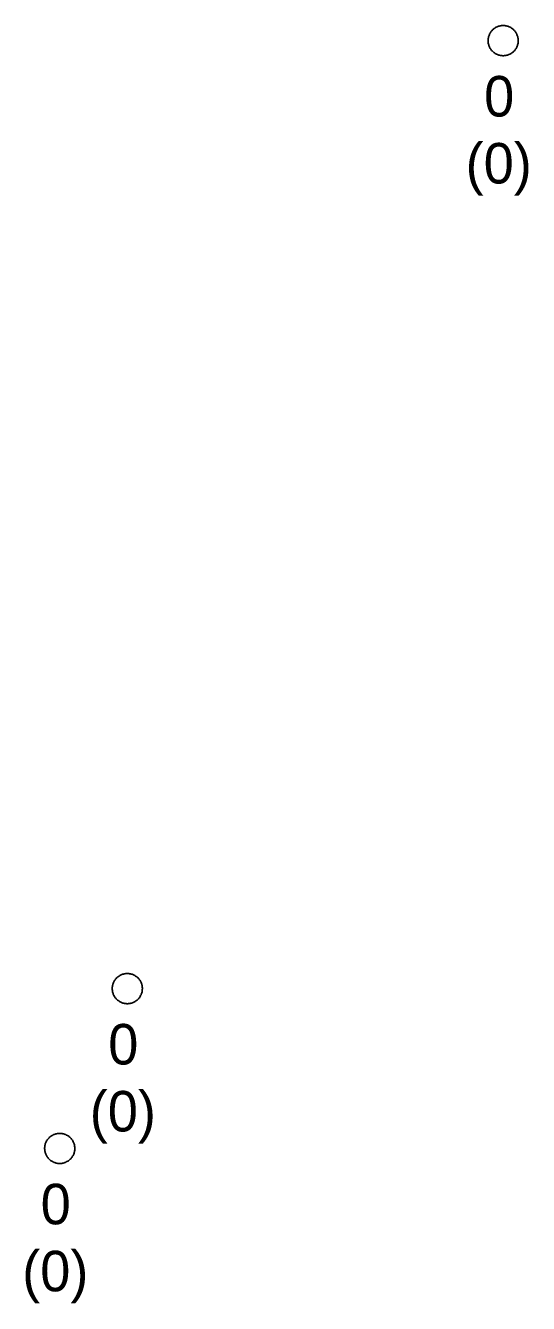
# Model space of a CAD drawing. Extents: x -606452 to -604459, y -1157823 to -1156972.
# Drawn here: x -604758.97 to -604750.63, y -1157400.64 to -1157379.45 of the extents above; entities that cross this region are included whole.
import ezdxf

# ---------------------------------------------------------------- set-up
doc = ezdxf.new("R2010")
doc.units = 0
doc.layers.add('Vstupní šachta stoky', color=7, linetype='Continuous')

msp = doc.modelspace()

# ---------------------------------------------------------------- linework, layer by layer
at = {"layer": 'Vstupní šachta stoky'}
for p, q in [((-604751.063, -1157379.45), (-604751.05, -1157379.45)), ((-604757.293, -1157395.17), (-604757.28, -1157395.17)), ((-604758.413, -1157397.82), (-604758.4, -1157397.82))]:
    msp.add_line(p, q, dxfattribs=at)
for points in [[(-604751.05, -1157379.45), (-604751.037, -1157379.45), (-604751.024, -1157379.451), (-604751.011, -1157379.453), (-604750.998, -1157379.456), (-604750.985, -1157379.459), (-604750.972, -1157379.462), (-604750.96, -1157379.467), (-604750.948, -1157379.472), (-604750.936, -1157379.478), (-604750.924, -1157379.484), (-604750.913, -1157379.491), (-604750.902, -1157379.499), (-604750.892, -1157379.507), (-604750.882, -1157379.515), (-604750.872, -1157379.524), (-604750.863, -1157379.534), (-604750.855, -1157379.544), (-604750.847, -1157379.555), (-604750.839, -1157379.566), (-604750.832, -1157379.577), (-604750.826, -1157379.589), (-604750.821, -1157379.601), (-604750.816, -1157379.613), (-604750.811, -1157379.625), (-604750.808, -1157379.638), (-604750.805, -1157379.651), (-604750.803, -1157379.664), (-604750.801, -1157379.677), (-604750.8, -1157379.69), (-604750.8, -1157379.703), (-604750.801, -1157379.717), (-604750.802, -1157379.73), (-604750.804, -1157379.743), (-604750.806, -1157379.756), (-604750.81, -1157379.768), (-604750.813, -1157379.781), (-604750.818, -1157379.793), (-604750.823, -1157379.806), (-604750.829, -1157379.817), (-604750.836, -1157379.829), (-604750.843, -1157379.84), (-604750.85, -1157379.851), (-604750.859, -1157379.861), (-604750.867, -1157379.871), (-604750.877, -1157379.88), (-604750.887, -1157379.889), (-604750.897, -1157379.898), (-604750.907, -1157379.905), (-604750.918, -1157379.913), (-604750.93, -1157379.919), (-604750.942, -1157379.925), (-604750.954, -1157379.931), (-604750.966, -1157379.935), (-604750.978, -1157379.94), (-604750.991, -1157379.943), (-604751.004, -1157379.946), (-604751.017, -1157379.948), (-604751.03, -1157379.949), (-604751.043, -1157379.95), (-604751.057, -1157379.95), (-604751.07, -1157379.949), (-604751.083, -1157379.948), (-604751.096, -1157379.946), (-604751.109, -1157379.943), (-604751.122, -1157379.94), (-604751.134, -1157379.935), (-604751.146, -1157379.931), (-604751.158, -1157379.925), (-604751.17, -1157379.919), (-604751.182, -1157379.913), (-604751.193, -1157379.905), (-604751.203, -1157379.898), (-604751.213, -1157379.889), (-604751.223, -1157379.88), (-604751.233, -1157379.871), (-604751.241, -1157379.861), (-604751.25, -1157379.851), (-604751.257, -1157379.84), (-604751.264, -1157379.829), (-604751.271, -1157379.817), (-604751.277, -1157379.806), (-604751.282, -1157379.793), (-604751.287, -1157379.781), (-604751.29, -1157379.768), (-604751.294, -1157379.756), (-604751.296, -1157379.743), (-604751.298, -1157379.73), (-604751.299, -1157379.717), (-604751.3, -1157379.703), (-604751.3, -1157379.69), (-604751.299, -1157379.677), (-604751.297, -1157379.664), (-604751.295, -1157379.651), (-604751.292, -1157379.638), (-604751.289, -1157379.625), (-604751.284, -1157379.613), (-604751.279, -1157379.601), (-604751.274, -1157379.589), (-604751.268, -1157379.577), (-604751.261, -1157379.566)], [(-604751.261, -1157379.566), (-604751.253, -1157379.555), (-604751.245, -1157379.544), (-604751.237, -1157379.534), (-604751.228, -1157379.524), (-604751.218, -1157379.515), (-604751.208, -1157379.507), (-604751.198, -1157379.499), (-604751.187, -1157379.491), (-604751.176, -1157379.484), (-604751.164, -1157379.478), (-604751.152, -1157379.472), (-604751.14, -1157379.467), (-604751.128, -1157379.462), (-604751.115, -1157379.459), (-604751.102, -1157379.456), (-604751.089, -1157379.453), (-604751.076, -1157379.451), (-604751.063, -1157379.45)], [(-604757.28, -1157395.17), (-604757.267, -1157395.17), (-604757.254, -1157395.171), (-604757.241, -1157395.173), (-604757.228, -1157395.176), (-604757.215, -1157395.179), (-604757.202, -1157395.182), (-604757.19, -1157395.187), (-604757.178, -1157395.192), (-604757.166, -1157395.198), (-604757.154, -1157395.204), (-604757.143, -1157395.211), (-604757.132, -1157395.219), (-604757.122, -1157395.227), (-604757.112, -1157395.235), (-604757.102, -1157395.244), (-604757.093, -1157395.254), (-604757.085, -1157395.264), (-604757.077, -1157395.275), (-604757.069, -1157395.286), (-604757.062, -1157395.297), (-604757.056, -1157395.309), (-604757.051, -1157395.321), (-604757.046, -1157395.333), (-604757.041, -1157395.345), (-604757.038, -1157395.358), (-604757.035, -1157395.371), (-604757.033, -1157395.384), (-604757.031, -1157395.397), (-604757.03, -1157395.41), (-604757.03, -1157395.423), (-604757.031, -1157395.437), (-604757.032, -1157395.45), (-604757.034, -1157395.463), (-604757.036, -1157395.476), (-604757.04, -1157395.488), (-604757.043, -1157395.501), (-604757.048, -1157395.513), (-604757.053, -1157395.526), (-604757.059, -1157395.537), (-604757.066, -1157395.549), (-604757.073, -1157395.56), (-604757.08, -1157395.571), (-604757.089, -1157395.581), (-604757.097, -1157395.591), (-604757.107, -1157395.6), (-604757.117, -1157395.609), (-604757.127, -1157395.618), (-604757.137, -1157395.625), (-604757.148, -1157395.633), (-604757.16, -1157395.639), (-604757.172, -1157395.645), (-604757.184, -1157395.651), (-604757.196, -1157395.655), (-604757.208, -1157395.66), (-604757.221, -1157395.663), (-604757.234, -1157395.666), (-604757.247, -1157395.668), (-604757.26, -1157395.669), (-604757.273, -1157395.67), (-604757.287, -1157395.67), (-604757.3, -1157395.669), (-604757.313, -1157395.668), (-604757.326, -1157395.666), (-604757.339, -1157395.663), (-604757.352, -1157395.66), (-604757.364, -1157395.655), (-604757.376, -1157395.651), (-604757.388, -1157395.645), (-604757.4, -1157395.639), (-604757.412, -1157395.633), (-604757.423, -1157395.625), (-604757.433, -1157395.618), (-604757.443, -1157395.609), (-604757.453, -1157395.6), (-604757.463, -1157395.591), (-604757.471, -1157395.581), (-604757.48, -1157395.571), (-604757.487, -1157395.56), (-604757.494, -1157395.549), (-604757.501, -1157395.537), (-604757.507, -1157395.526), (-604757.512, -1157395.513), (-604757.517, -1157395.501), (-604757.52, -1157395.488), (-604757.524, -1157395.476), (-604757.526, -1157395.463), (-604757.528, -1157395.45), (-604757.529, -1157395.437), (-604757.53, -1157395.423), (-604757.53, -1157395.41), (-604757.529, -1157395.397), (-604757.527, -1157395.384), (-604757.525, -1157395.371), (-604757.522, -1157395.358), (-604757.519, -1157395.345), (-604757.514, -1157395.333), (-604757.509, -1157395.321), (-604757.504, -1157395.309), (-604757.498, -1157395.297), (-604757.491, -1157395.286)], [(-604757.491, -1157395.286), (-604757.483, -1157395.275), (-604757.475, -1157395.264), (-604757.467, -1157395.254), (-604757.458, -1157395.244), (-604757.448, -1157395.235), (-604757.438, -1157395.227), (-604757.428, -1157395.219), (-604757.417, -1157395.211), (-604757.406, -1157395.204), (-604757.394, -1157395.198), (-604757.382, -1157395.192), (-604757.37, -1157395.187), (-604757.358, -1157395.182), (-604757.345, -1157395.179), (-604757.332, -1157395.176), (-604757.319, -1157395.173), (-604757.306, -1157395.171), (-604757.293, -1157395.17)], [(-604758.4, -1157397.82), (-604758.387, -1157397.82), (-604758.374, -1157397.821), (-604758.361, -1157397.823), (-604758.348, -1157397.826), (-604758.335, -1157397.829), (-604758.322, -1157397.832), (-604758.31, -1157397.837), (-604758.298, -1157397.842), (-604758.286, -1157397.848), (-604758.274, -1157397.854), (-604758.263, -1157397.861), (-604758.252, -1157397.869), (-604758.242, -1157397.877), (-604758.232, -1157397.885), (-604758.222, -1157397.894), (-604758.213, -1157397.904), (-604758.205, -1157397.914), (-604758.197, -1157397.925), (-604758.189, -1157397.936), (-604758.182, -1157397.947), (-604758.176, -1157397.959), (-604758.171, -1157397.971), (-604758.166, -1157397.983), (-604758.161, -1157397.995), (-604758.158, -1157398.008), (-604758.155, -1157398.021), (-604758.153, -1157398.034), (-604758.151, -1157398.047), (-604758.15, -1157398.06), (-604758.15, -1157398.073), (-604758.151, -1157398.087), (-604758.152, -1157398.1), (-604758.154, -1157398.113), (-604758.156, -1157398.126), (-604758.16, -1157398.138), (-604758.163, -1157398.151), (-604758.168, -1157398.163), (-604758.173, -1157398.176), (-604758.179, -1157398.187), (-604758.186, -1157398.199), (-604758.193, -1157398.21), (-604758.2, -1157398.221), (-604758.209, -1157398.231), (-604758.217, -1157398.241), (-604758.227, -1157398.25), (-604758.237, -1157398.259), (-604758.247, -1157398.268), (-604758.257, -1157398.275), (-604758.268, -1157398.283), (-604758.28, -1157398.289), (-604758.292, -1157398.295), (-604758.304, -1157398.301), (-604758.316, -1157398.305), (-604758.328, -1157398.31), (-604758.341, -1157398.313), (-604758.354, -1157398.316), (-604758.367, -1157398.318), (-604758.38, -1157398.319), (-604758.393, -1157398.32), (-604758.407, -1157398.32), (-604758.42, -1157398.319), (-604758.433, -1157398.318), (-604758.446, -1157398.316), (-604758.459, -1157398.313), (-604758.472, -1157398.31), (-604758.484, -1157398.305), (-604758.496, -1157398.301), (-604758.508, -1157398.295), (-604758.52, -1157398.289), (-604758.532, -1157398.283), (-604758.543, -1157398.275), (-604758.553, -1157398.268), (-604758.563, -1157398.259), (-604758.573, -1157398.25), (-604758.583, -1157398.241), (-604758.591, -1157398.231), (-604758.6, -1157398.221), (-604758.607, -1157398.21), (-604758.614, -1157398.199), (-604758.621, -1157398.187), (-604758.627, -1157398.176), (-604758.632, -1157398.163), (-604758.637, -1157398.151), (-604758.64, -1157398.138), (-604758.644, -1157398.126), (-604758.646, -1157398.113), (-604758.648, -1157398.1), (-604758.649, -1157398.087), (-604758.65, -1157398.073), (-604758.65, -1157398.06), (-604758.649, -1157398.047), (-604758.647, -1157398.034), (-604758.645, -1157398.021), (-604758.642, -1157398.008), (-604758.639, -1157397.995), (-604758.634, -1157397.983), (-604758.629, -1157397.971), (-604758.624, -1157397.959), (-604758.618, -1157397.947), (-604758.611, -1157397.936)], [(-604758.611, -1157397.936), (-604758.603, -1157397.925), (-604758.595, -1157397.914), (-604758.587, -1157397.904), (-604758.578, -1157397.894), (-604758.568, -1157397.885), (-604758.558, -1157397.877), (-604758.548, -1157397.869), (-604758.537, -1157397.861), (-604758.526, -1157397.854), (-604758.514, -1157397.848), (-604758.502, -1157397.842), (-604758.49, -1157397.837), (-604758.478, -1157397.832), (-604758.465, -1157397.829), (-604758.452, -1157397.826), (-604758.439, -1157397.823), (-604758.426, -1157397.821), (-604758.413, -1157397.82)]]:
    msp.add_lwpolyline(points, dxfattribs=at)

# ---------------------------------------------------------------- texts
for s, height, p in [('0', 0.671, (-604751.366, -1157380.958)), ('(0)', 0.6708, (-604751.672, -1157382.069)), ('0', 0.671, (-604757.596, -1157396.678)), ('(0)', 0.6708, (-604757.902, -1157397.789)), ('0', 0.671, (-604758.716, -1157399.328)), ('(0)', 0.6708, (-604759.022, -1157400.439))]:
    msp.add_text(s, height=height, dxfattribs=at).set_placement(p)

doc.saveas('drawing.dxf')
